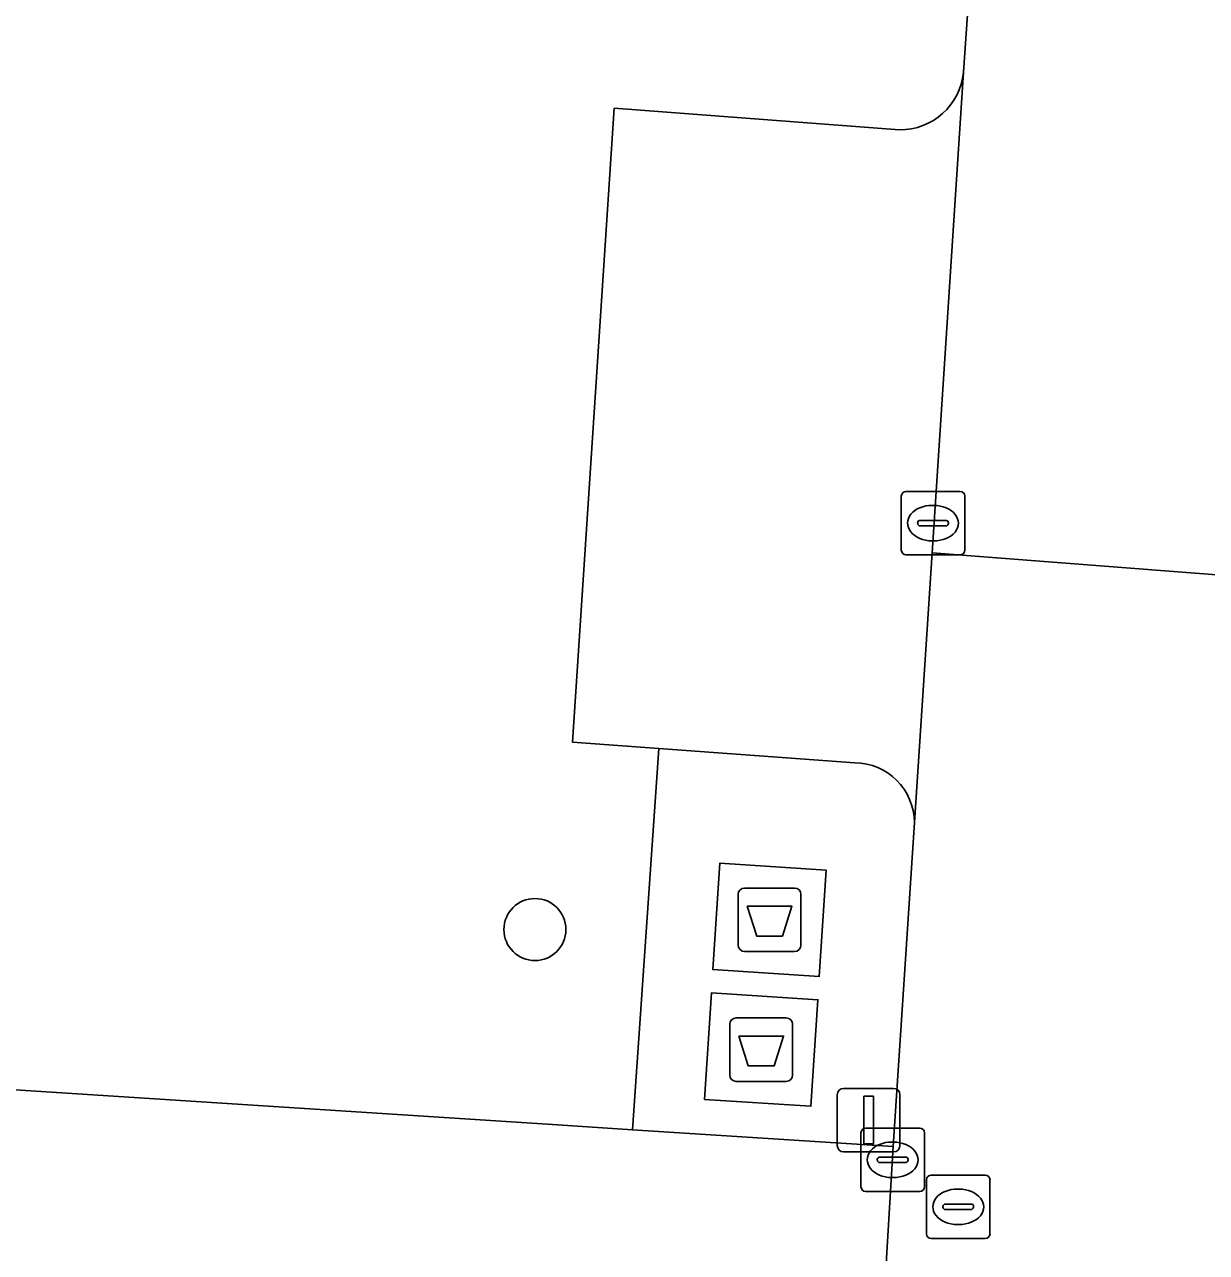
# Model space of a CAD drawing. Extents: x 161848 to 162726, y 385382 to 386521.
# Drawn here: x 161937.67 to 161956.3, y 385875.95 to 385895.3 of the extents above; entities that cross this region are included whole.
import ezdxf

# ---------------------------------------------------------------- set-up
doc = ezdxf.new("R2010")
doc.units = 0
for name, color, linetype in [('IMGEO_Afval_apart_plaats', 7, 'Continuous'), ('IMGEO_Boom', 7, 'Continuous'), ('IMGEO_Groenvoorziening', 7, 'Continuous'), ('IMGEO_Kolk', 7, 'Continuous'), ('IMGEO_Lichtmast', 7, 'Continuous'), ('IMGEO_Parkeervlak_open', 7, 'Continuous'), ('IMGEO_Rijbaan_lokaal_open', 7, 'Continuous'), ('IMGEO_Rioolput', 7, 'Continuous'), ('IMGEO_Voetpad_gesloten', 7, 'Continuous'), ('IMGEO_Voetpad_open', 7, 'Continuous')]:
    doc.layers.add(name, color=color, linetype=linetype)

msp = doc.modelspace()

# ---------------------------------------------------------------- linework, layer by layer
at = {"layer": 'IMGEO_Afval_apart_plaats'}
for p, q in [((161949.016, 385881.692), (161949.806, 385881.692)), ((161949.806, 385881.692), (161949.016, 385881.692)), ((161948.916, 385880.792), (161948.916, 385881.592)), ((161948.916, 385881.592), (161948.916, 385880.792)), ((161949.906, 385881.592), (161949.906, 385880.792)), ((161949.906, 385880.792), (161949.906, 385881.592)), ((161949.806, 385880.692), (161949.016, 385880.692)), ((161949.016, 385880.692), (161949.806, 385880.692)), ((161948.784, 385878.746), (161948.784, 385879.546)), ((161948.784, 385879.546), (161948.784, 385878.746)), ((161948.884, 385879.646), (161949.674, 385879.646)), ((161949.674, 385879.646), (161948.884, 385879.646)), ((161949.774, 385879.546), (161949.774, 385878.746)), ((161949.774, 385878.746), (161949.774, 385879.546)), ((161949.674, 385878.646), (161948.884, 385878.646)), ((161948.884, 385878.646), (161949.674, 385878.646))]:
    msp.add_line(p, q, dxfattribs=at)
for points in [[(161949.059, 385881.406), (161949.763, 385881.406), (161949.614, 385880.936), (161949.208, 385880.936), (161949.059, 385881.406)], [(161948.927, 385879.36), (161949.631, 385879.36), (161949.482, 385878.89), (161949.076, 385878.89), (161948.927, 385879.36)]]:
    msp.add_lwpolyline(points, dxfattribs=at)
for centre, start, end in [((161949.016, 385881.592), 90, 180), ((161949.016, 385881.592), 90, 180), ((161949.806, 385881.592), 0, 90), ((161949.806, 385881.592), 360, 90), ((161949.016, 385880.792), 180, 270), ((161949.016, 385880.792), 180, 270), ((161949.806, 385880.792), 270, 0), ((161949.806, 385880.792), 270, 0), ((161948.884, 385879.546), 90, 180), ((161948.884, 385879.546), 90, 180), ((161949.674, 385879.546), 0, 90), ((161949.674, 385879.546), 360, 90), ((161948.884, 385878.746), 180, 270), ((161948.884, 385878.746), 180, 270), ((161949.674, 385878.746), 270, 0), ((161949.674, 385878.746), 270, 0)]:
    msp.add_arc(centre, 0.1, start, end, dxfattribs=at)
at = {"layer": 'IMGEO_Boom'}
msp.add_circle((161945.712, 385881.038), 0.489, dxfattribs=at)
at = {"layer": 'IMGEO_Groenvoorziening'}
for points in [[(161956.172, 385964.297), (161951.778, 385964.617), (161951.81, 385965.293), (161952.514, 385975.741), (161942.908, 385976.416), (161942.155, 385965.203), (161941.769, 385965.23), (161936.046, 385878.605), (161945.908, 385877.969), (161947.252, 385877.882), (161947.664, 385883.893), (161946.303, 385883.992), (161946.959, 385893.98), (161951.459, 385893.64)], [(161952.468, 385894.546), (161952.821, 385899.622)]]:
    msp.add_lwpolyline(points, dxfattribs=at)
msp.add_arc((161951.468, 385894.645), 1.005, 269.5069, 354.3356, dxfattribs=at)
at = {"layer": 'IMGEO_Kolk'}
for p, q in [((161951.487, 385887.016), (161951.487, 385887.868)), ((161951.562, 385887.942), (161952.414, 385887.942)), ((161952.488, 385887.868), (161952.488, 385887.016)), ((161951.975, 385887.722), (161952, 385887.722)), ((161951.789, 385887.485), (161952.187, 385887.485)), ((161951.746, 385887.436), (161951.746, 385887.448)), ((161952.184, 385887.399), (161951.786, 385887.399)), ((161952.23, 385887.448), (161952.23, 385887.436)), ((161951.998, 385887.162), (161951.973, 385887.162)), ((161952.414, 385886.942), (161951.562, 385886.942)), ((161950.851, 385876.984), (161950.851, 385877.836)), ((161950.926, 385877.91), (161951.778, 385877.91)), ((161951.852, 385877.836), (161951.852, 385876.984)), ((161951.339, 385877.69), (161951.364, 385877.69)), ((161951.11, 385877.404), (161951.11, 385877.416)), ((161951.153, 385877.453), (161951.551, 385877.453)), ((161951.594, 385877.416), (161951.594, 385877.404)), ((161951.548, 385877.367), (161951.15, 385877.367)), ((161951.362, 385877.13), (161951.337, 385877.13)), ((161951.778, 385876.91), (161950.926, 385876.91))]:
    msp.add_line(p, q, dxfattribs=at)
for points in [[(161951.487, 385887.016), (161951.487, 385887.868)], [(161951.562, 385887.942), (161952.414, 385887.942)], [(161952.488, 385887.868), (161952.488, 385887.016)], [(161952.414, 385886.942), (161951.562, 385886.942)], [(161950.851, 385876.984), (161950.851, 385877.836)], [(161950.926, 385877.91), (161951.778, 385877.91)], [(161951.852, 385877.836), (161951.852, 385876.984)], [(161951.778, 385876.91), (161950.926, 385876.91)]]:
    msp.add_lwpolyline(points, dxfattribs=at)
for centre, radius, start, end in [((161951.564, 385887.866), 0.0765, 91.552, 178.448), ((161951.564, 385887.866), 0.0765, 91.552, 178.448), ((161952.412, 385887.866), 0.0765, 1.552, 88.448), ((161952.412, 385887.866), 0.0765, 1.552, 88.448), ((161951.786, 385887.445), 0.0403, 85.8775, 175.7526), ((161952.191, 385887.447), 0.0386, 1.7309, 96.639), ((161951.783, 385887.435), 0.0366, 178.938, 274.7102), ((161952.187, 385887.442), 0.043, 264.8664, 352.4533), ((161951.564, 385887.018), 0.0765, 181.552, 268.448), ((161951.564, 385887.018), 0.0765, 181.552, 268.448), ((161952.412, 385887.018), 0.0765, 271.552, 358.448), ((161952.412, 385887.018), 0.0765, 271.552, 358.448), ((161950.928, 385877.834), 0.0765, 91.552, 178.448), ((161950.928, 385877.834), 0.0765, 91.552, 178.448), ((161951.776, 385877.834), 0.0765, 1.552, 88.448), ((161951.776, 385877.834), 0.0765, 1.552, 88.448), ((161951.15, 385877.413), 0.0403, 85.8775, 175.7526), ((161951.555, 385877.415), 0.0386, 1.7309, 96.639), ((161951.147, 385877.403), 0.0366, 178.938, 274.7102), ((161951.551, 385877.41), 0.043, 264.8664, 352.4533), ((161950.928, 385876.986), 0.0765, 181.552, 268.448), ((161950.928, 385876.986), 0.0765, 181.552, 268.448), ((161951.776, 385876.986), 0.0765, 271.552, 358.448), ((161951.776, 385876.986), 0.0765, 271.552, 358.448)]:
    msp.add_arc(centre, radius, start, end, dxfattribs=at)
for centre, major_axis, ratio, start_param, end_param in [((161951.974, 385887.442), (-0.387, 0.002), 0.722429, 4.712389, 7.853982), ((161951.999, 385887.442), (-0.39, 0.002), 0.717154, 1.570796, 4.712389), ((161951.338, 385877.41), (-0.387, 0.002), 0.722429, 4.712389, 7.853982), ((161951.363, 385877.41), (-0.39, 0.002), 0.717154, 1.570796, 4.712389)]:
    msp.add_ellipse(centre, major_axis=major_axis, ratio=ratio, start_param=start_param, end_param=end_param, dxfattribs=at)
at = {"layer": 'IMGEO_Lichtmast'}
for p, q in [((161950.477, 385877.635), (161950.477, 385878.435)), ((161950.477, 385878.435), (161950.477, 385877.635)), ((161950.577, 385878.535), (161951.367, 385878.535)), ((161951.367, 385878.535), (161950.577, 385878.535)), ((161951.467, 385878.435), (161951.467, 385877.635)), ((161951.467, 385877.635), (161951.467, 385878.435)), ((161951.367, 385877.535), (161950.577, 385877.535)), ((161950.577, 385877.535), (161951.367, 385877.535))]:
    msp.add_line(p, q, dxfattribs=at)
msp.add_lwpolyline([(161950.897, 385878.41), (161951.047, 385878.41), (161951.047, 385877.66), (161950.897, 385877.66), (161950.897, 385878.41)], dxfattribs=at)
for centre, start, end in [((161950.577, 385878.435), 90, 180), ((161950.577, 385878.435), 90, 180), ((161951.367, 385878.435), 0, 90), ((161951.367, 385878.435), 360, 90), ((161950.577, 385877.635), 180, 270), ((161950.577, 385877.635), 180, 270), ((161951.367, 385877.635), 270, 0), ((161951.367, 385877.635), 270, 0)]:
    msp.add_arc(centre, 0.1, start, end, dxfattribs=at)
at = {"layer": 'IMGEO_Parkeervlak_open'}
for points in [[(161951.972, 385886.976), (161952.468, 385894.546)], [(161951.459, 385893.64), (161946.959, 385893.98), (161946.303, 385883.992), (161947.664, 385883.893), (161950.754, 385883.667)], [(161951.694, 385882.724), (161951.972, 385886.976)]]:
    msp.add_lwpolyline(points, dxfattribs=at)
for centre, radius, start, end in [((161951.468, 385894.645), 1.005, 269.5069, 354.3356), ((161950.745, 385882.718), 0.949, 0.3751, 89.4423)]:
    msp.add_arc(centre, radius, start, end, dxfattribs=at)
at = {"layer": 'IMGEO_Rijbaan_lokaal_open'}
for points in [[(161962.469, 385969.192), (161957.537, 385969.453), (161957.141, 385963.277), (161957.125, 385963.028), (161953.306, 385906.577), (161952.821, 385899.622), (161952.468, 385894.546), (161951.972, 385886.976), (161956.869, 385886.598), (161960.348, 385938.653)], [(161956.869, 385886.598), (161951.972, 385886.976), (161951.694, 385882.724), (161951.359, 385877.618), (161951.247, 385875.773), (161960.809, 385875.198), (162000, 385872.704), (162013.661, 385871.754), (162013.838, 385871.739), (162014.191, 385876.692), (162011.857, 385876.854), (162011.406, 385876.97), (162000, 385877.736)]]:
    msp.add_lwpolyline(points, dxfattribs=at)
at = {"layer": 'IMGEO_Rioolput'}
for p, q in [((161951.885, 385876.243), (161951.885, 385877.095)), ((161951.96, 385877.169), (161952.812, 385877.169)), ((161952.886, 385877.095), (161952.886, 385876.243)), ((161952.373, 385876.949), (161952.398, 385876.949)), ((161952.144, 385876.663), (161952.144, 385876.675)), ((161952.187, 385876.712), (161952.585, 385876.712)), ((161952.628, 385876.675), (161952.628, 385876.663)), ((161952.582, 385876.626), (161952.184, 385876.626)), ((161952.396, 385876.389), (161952.371, 385876.389)), ((161952.812, 385876.169), (161951.96, 385876.169))]:
    msp.add_line(p, q, dxfattribs=at)
for points in [[(161951.885, 385876.243), (161951.885, 385877.095)], [(161951.96, 385877.169), (161952.812, 385877.169)], [(161952.886, 385877.095), (161952.886, 385876.243)], [(161952.812, 385876.169), (161951.96, 385876.169)]]:
    msp.add_lwpolyline(points, dxfattribs=at)
for centre, radius, start, end in [((161951.962, 385877.093), 0.0765, 91.552, 178.448), ((161951.962, 385877.093), 0.0765, 91.552, 178.448), ((161952.81, 385877.093), 0.0765, 1.552, 88.448), ((161952.81, 385877.093), 0.0765, 1.552, 88.448), ((161952.184, 385876.672), 0.0403, 85.8775, 175.7526), ((161952.181, 385876.662), 0.0366, 178.938, 274.7102), ((161952.585, 385876.669), 0.043, 264.8664, 352.4533), ((161952.589, 385876.674), 0.0386, 1.7309, 96.639), ((161951.962, 385876.245), 0.0765, 181.552, 268.448), ((161951.962, 385876.245), 0.0765, 181.552, 268.448), ((161952.81, 385876.245), 0.0765, 271.552, 358.448), ((161952.81, 385876.245), 0.0765, 271.552, 358.448)]:
    msp.add_arc(centre, radius, start, end, dxfattribs=at)
for centre, major_axis, ratio, start_param, end_param in [((161952.372, 385876.669), (-0.387, 0.002), 0.722429, 4.712389, 7.853982), ((161952.397, 385876.669), (-0.39, 0.002), 0.717154, 1.570796, 4.712389)]:
    msp.add_ellipse(centre, major_axis=major_axis, ratio=ratio, start_param=start_param, end_param=end_param, dxfattribs=at)
at = {"layer": 'IMGEO_Voetpad_gesloten'}
for points in [[(161950.303, 385881.976), (161948.627, 385882.084), (161948.519, 385880.408), (161950.195, 385880.3)], [(161950.172, 385879.931), (161948.495, 385880.039), (161948.387, 385878.362), (161950.064, 385878.254)]]:
    msp.add_lwpolyline(points, close=True, dxfattribs=at)
at = {"layer": 'IMGEO_Voetpad_open'}
for points in [[(161950.754, 385883.667), (161947.664, 385883.893), (161947.252, 385877.882), (161951.359, 385877.618), (161951.694, 385882.724)], [(161960.809, 385875.198), (161951.247, 385875.773), (161951.359, 385877.618), (161947.252, 385877.882), (161945.908, 385877.969), (161936.046, 385878.605), (161926.577, 385879.216), (161924.139, 385879.373)]]:
    msp.add_lwpolyline(points, dxfattribs=at)
for points in [[(161948.519, 385880.408), (161948.627, 385882.084), (161950.303, 385881.976), (161950.195, 385880.3)], [(161948.495, 385880.039), (161950.172, 385879.931), (161950.064, 385878.254), (161948.387, 385878.362)]]:
    msp.add_lwpolyline(points, close=True, dxfattribs=at)
msp.add_arc((161950.745, 385882.718), 0.949, 0.3751, 89.4423, dxfattribs=at)

doc.saveas('drawing.dxf')
